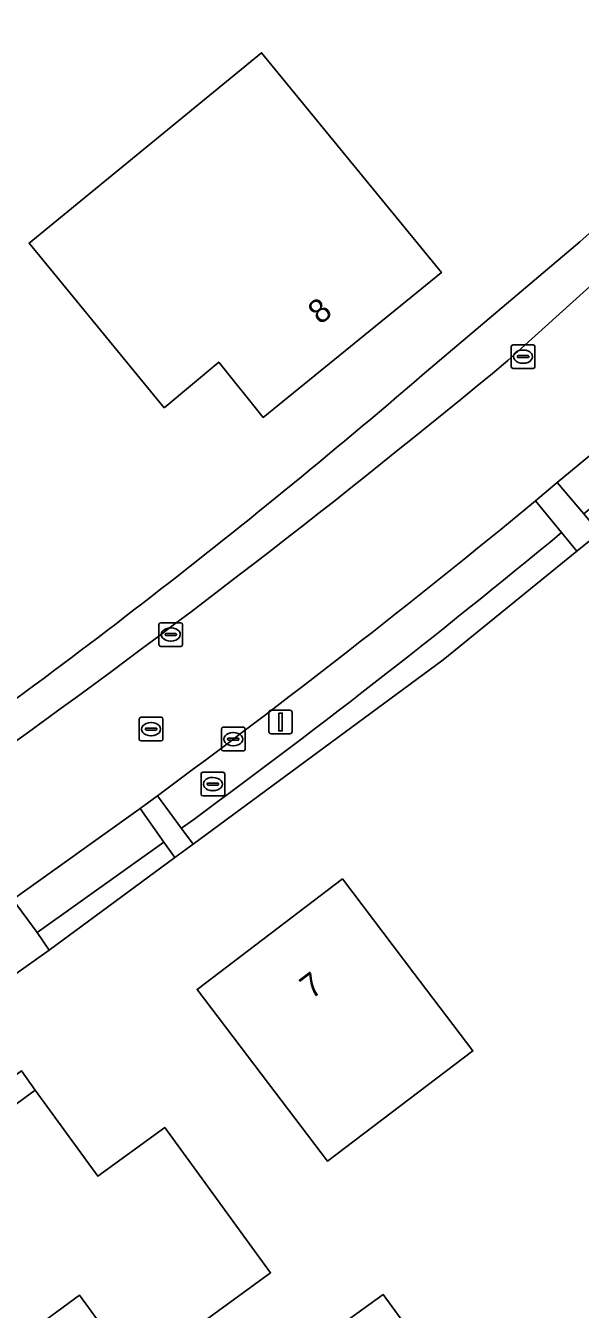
# Model space of a CAD drawing. Extents: x 162661 to 163484, y 380247 to 381230.
# Drawn here: x 163230.7 to 163254.2, y 380959.9 to 381014.2 of the extents above; entities that cross this region are included whole.
import ezdxf

# ---------------------------------------------------------------- set-up
doc = ezdxf.new("R2010")
doc.units = 0
for name, color, linetype in [('IMGEO_Brandkraan', 7, 'Continuous'), ('IMGEO_Erf', 7, 'Continuous'), ('IMGEO_Groenvoorziening', 7, 'Continuous'), ('IMGEO_Kolk', 7, 'Continuous'), ('IMGEO_Lichtmast', 7, 'Continuous'), ('IMGEO_Pand', 7, 'Continuous'), ('IMGEO_Pand_nummerreeks', 7, 'Continuous'), ('IMGEO_Pand_overbouw', 7, 'Continuous'), ('IMGEO_Parkeervlak_halfverhard', 7, 'Continuous'), ('IMGEO_Rijbaan_lokaal_gesloten', 7, 'Continuous'), ('IMGEO_Rioolput', 7, 'Continuous'), ('IMGEO_Voetpad_open', 7, 'Continuous')]:
    doc.layers.add(name, color=color, linetype=linetype)

msp = doc.modelspace()

# ---------------------------------------------------------------- linework, layer by layer
at = {"layer": 'IMGEO_Brandkraan'}
for p, q in [((163238.222, 380982.585), (163239.074, 380982.585)), ((163238.147, 380981.659), (163238.147, 380982.511)), ((163238.406, 380982.079), (163238.406, 380982.091)), ((163238.844, 380982.042), (163238.446, 380982.042)), ((163238.449, 380982.128), (163238.847, 380982.128)), ((163238.635, 380982.365), (163238.66, 380982.365)), ((163238.89, 380982.091), (163238.89, 380982.079)), ((163239.148, 380982.511), (163239.148, 380981.659)), ((163239.074, 380981.585), (163238.222, 380981.585)), ((163238.658, 380981.805), (163238.633, 380981.805))]:
    msp.add_line(p, q, dxfattribs=at)
for points in [[(163238.222, 380982.585), (163239.074, 380982.585)], [(163238.147, 380981.659), (163238.147, 380982.511)], [(163239.148, 380982.511), (163239.148, 380981.659)], [(163239.074, 380981.585), (163238.222, 380981.585)]]:
    msp.add_lwpolyline(points, dxfattribs=at)
for centre, radius, start, end in [((163238.224, 380982.509), 0.0765, 91.552, 178.448), ((163238.224, 380982.509), 0.0765, 91.552, 178.448), ((163239.072, 380982.509), 0.0765, 1.552, 88.448), ((163239.072, 380982.509), 0.0765, 1.552, 88.448), ((163238.446, 380982.088), 0.0403, 85.8775, 175.7526), ((163238.443, 380982.078), 0.0366, 178.938, 274.7102), ((163238.847, 380982.085), 0.043, 264.8664, 352.4533), ((163238.851, 380982.09), 0.0386, 1.7309, 96.639), ((163238.224, 380981.661), 0.0765, 181.552, 268.448), ((163238.224, 380981.661), 0.0765, 181.552, 268.448), ((163239.072, 380981.661), 0.0765, 271.552, 358.448), ((163239.072, 380981.661), 0.0765, 271.552, 358.448)]:
    msp.add_arc(centre, radius, start, end, dxfattribs=at)
for centre, major_axis, ratio, start_param, end_param in [((163238.634, 380982.085), (-0.387, 0.002), 0.722429, 4.712389, 7.853982), ((163238.659, 380982.085), (-0.39, 0.002), 0.717154, 1.570796, 4.712389)]:
    msp.add_ellipse(centre, major_axis=major_axis, ratio=ratio, start_param=start_param, end_param=end_param, dxfattribs=at)
at = {"layer": 'IMGEO_Erf'}
for points in [[(163248.231, 381000), (163254.178, 381005.02), (163259.983, 381010.203), (163266.746, 381016.75)], [(163258.666, 380995.7), (163257.344, 380994.624), (163254.999, 380992.715), (163254.038, 380991.932), (163248.395, 380987.338), (163237.811, 380979.548), (163237.042, 380978.982), (163231.716, 380975.062), (163228.687, 380972.923), (163217.335, 380964.914), (163215.257, 380963.648)]]:
    msp.add_lwpolyline(points, dxfattribs=at)
for points in [[(163236.593, 380998.002), (163230.875, 381004.965), (163240.711, 381013.015), (163248.313, 381003.716), (163240.777, 380997.592), (163238.893, 380999.927)], [(163237.98, 380973.403), (163244.125, 380978.07), (163247.149, 380974.088), (163249.648, 380970.798), (163243.503, 380966.131), (163241.004, 380969.421)], [(163226.706, 380961.456), (163225.486, 380960.567), (163223.337, 380963.514), (163224.177, 380964.127), (163223.596, 380964.942), (163227.345, 380967.613), (163227.926, 380966.798), (163231.134, 380969.14), (163233.784, 380965.501), (163236.613, 380967.562), (163241.088, 380961.418), (163235.357, 380957.243), (163233.007, 380960.468), (163229.362, 380957.812)], [(163244.132, 380959.252), (163245.846, 380960.501), (163248.285, 380957.153), (163246.571, 380955.904)]]:
    msp.add_lwpolyline(points, close=True, dxfattribs=at)
msp.add_arc((163058.673, 381218.917), 289.58, 304.85117, 310.88892, dxfattribs=at)
at = {"layer": 'IMGEO_Groenvoorziening'}
for points in [[(163283.96, 381030.703), (163282.912, 381031.92), (163281.455, 381030.578), (163266.746, 381016.75), (163259.983, 381010.203), (163254.178, 381005.02), (163248.231, 381000)], [(163251.131, 380999.999), (163256.625, 381004.958), (163274.447, 381021.832), (163283.96, 381030.703)], [(163248.395, 380987.338), (163254.038, 380991.932), (163253.401, 380992.726)], [(163237.322, 380980.212), (163237.811, 380979.548), (163248.395, 380987.338)]]:
    msp.add_lwpolyline(points, dxfattribs=at)
msp.add_lwpolyline([(163237.042, 380978.982), (163236.566, 380979.628), (163231.219, 380975.805), (163231.716, 380975.062)], close=True, dxfattribs=at)
for centre, radius, start, end in [((163058.673, 381218.917), 289.58, 304.85117, 310.88892), ((163002.35, 381300.051), 389.773, 305.63961, 309.66302), ((163038.879, 381251.775), 336.342, 306.1573, 309.62868)]:
    msp.add_arc(centre, radius, start, end, dxfattribs=at)
at = {"layer": 'IMGEO_Kolk'}
for p, q in [((163251.27, 380999.734), (163251.27, 381000.586)), ((163251.345, 381000.66), (163252.197, 381000.66)), ((163252.271, 381000.586), (163252.271, 380999.734)), ((163251.529, 381000.154), (163251.529, 381000.166)), ((163251.967, 381000.117), (163251.569, 381000.117)), ((163251.572, 381000.203), (163251.97, 381000.203)), ((163251.758, 381000.44), (163251.783, 381000.44)), ((163252.013, 381000.166), (163252.013, 381000.154)), ((163252.197, 380999.66), (163251.345, 380999.66)), ((163251.781, 380999.88), (163251.756, 380999.88)), ((163236.368, 380987.982), (163236.368, 380988.834)), ((163236.443, 380988.908), (163237.295, 380988.908)), ((163236.856, 380988.688), (163236.881, 380988.688)), ((163237.369, 380988.834), (163237.369, 380987.982)), ((163236.627, 380988.402), (163236.627, 380988.414)), ((163237.065, 380988.365), (163236.667, 380988.365)), ((163236.67, 380988.451), (163237.068, 380988.451)), ((163236.879, 380988.128), (163236.854, 380988.128)), ((163237.111, 380988.414), (163237.111, 380988.402)), ((163237.295, 380987.908), (163236.443, 380987.908)), ((163239.01, 380983.558), (163239.01, 380984.41)), ((163239.085, 380984.484), (163239.937, 380984.484)), ((163239.498, 380984.264), (163239.523, 380984.264)), ((163240.011, 380984.41), (163240.011, 380983.558)), ((163239.269, 380983.978), (163239.269, 380983.99)), ((163239.707, 380983.941), (163239.309, 380983.941)), ((163239.312, 380984.027), (163239.71, 380984.027)), ((163239.521, 380983.704), (163239.496, 380983.704)), ((163239.753, 380983.99), (163239.753, 380983.978)), ((163239.937, 380983.484), (163239.085, 380983.484))]:
    msp.add_line(p, q, dxfattribs=at)
for points in [[(163251.27, 380999.734), (163251.27, 381000.586)], [(163251.345, 381000.66), (163252.197, 381000.66)], [(163252.271, 381000.586), (163252.271, 380999.734)], [(163252.197, 380999.66), (163251.345, 380999.66)], [(163236.368, 380987.982), (163236.368, 380988.834)], [(163236.443, 380988.908), (163237.295, 380988.908)], [(163237.369, 380988.834), (163237.369, 380987.982)], [(163237.295, 380987.908), (163236.443, 380987.908)], [(163239.01, 380983.558), (163239.01, 380984.41)], [(163239.085, 380984.484), (163239.937, 380984.484)], [(163240.011, 380984.41), (163240.011, 380983.558)], [(163239.937, 380983.484), (163239.085, 380983.484)]]:
    msp.add_lwpolyline(points, dxfattribs=at)
for centre, radius, start, end in [((163251.347, 381000.584), 0.0765, 91.552, 178.448), ((163251.347, 381000.584), 0.0765, 91.552, 178.448), ((163252.195, 381000.584), 0.0765, 1.552, 88.448), ((163252.195, 381000.584), 0.0765, 1.552, 88.448), ((163251.569, 381000.163), 0.0403, 85.8775, 175.7526), ((163251.566, 381000.153), 0.0366, 178.938, 274.7102), ((163251.97, 381000.16), 0.043, 264.8664, 352.4533), ((163251.974, 381000.165), 0.0386, 1.7309, 96.639), ((163251.347, 380999.736), 0.0765, 181.552, 268.448), ((163251.347, 380999.736), 0.0765, 181.552, 268.448), ((163252.195, 380999.736), 0.0765, 271.552, 358.448), ((163252.195, 380999.736), 0.0765, 271.552, 358.448), ((163236.445, 380988.832), 0.0765, 91.552, 178.448), ((163236.445, 380988.832), 0.0765, 91.552, 178.448), ((163237.293, 380988.832), 0.0765, 1.552, 88.448), ((163237.293, 380988.832), 0.0765, 1.552, 88.448), ((163236.667, 380988.411), 0.0403, 85.8775, 175.7526), ((163236.664, 380988.401), 0.0366, 178.938, 274.7102), ((163237.068, 380988.408), 0.043, 264.8664, 352.4533), ((163237.072, 380988.413), 0.0386, 1.7309, 96.639), ((163236.445, 380987.984), 0.0765, 181.552, 268.448), ((163236.445, 380987.984), 0.0765, 181.552, 268.448), ((163237.293, 380987.984), 0.0765, 271.552, 358.448), ((163237.293, 380987.984), 0.0765, 271.552, 358.448), ((163239.087, 380984.408), 0.0765, 91.552, 178.448), ((163239.087, 380984.408), 0.0765, 91.552, 178.448), ((163239.935, 380984.408), 0.0765, 1.552, 88.448), ((163239.935, 380984.408), 0.0765, 1.552, 88.448), ((163239.309, 380983.987), 0.0403, 85.8775, 175.7526), ((163239.306, 380983.977), 0.0366, 178.938, 274.7102), ((163239.71, 380983.984), 0.043, 264.8664, 352.4533), ((163239.714, 380983.989), 0.0386, 1.7309, 96.639), ((163239.087, 380983.56), 0.0765, 181.552, 268.448), ((163239.087, 380983.56), 0.0765, 181.552, 268.448), ((163239.935, 380983.56), 0.0765, 271.552, 358.448), ((163239.935, 380983.56), 0.0765, 271.552, 358.448)]:
    msp.add_arc(centre, radius, start, end, dxfattribs=at)
for centre, major_axis, ratio, start_param, end_param in [((163251.757, 381000.16), (-0.387, 0.002), 0.722429, 4.712389, 7.853982), ((163251.782, 381000.16), (-0.39, 0.002), 0.717154, 1.570796, 4.712389), ((163236.855, 380988.408), (-0.387, 0.002), 0.722429, 4.712389, 7.853982), ((163236.88, 380988.408), (-0.39, 0.002), 0.717154, 1.570796, 4.712389), ((163239.497, 380983.984), (-0.387, 0.002), 0.722429, 4.712389, 7.853982), ((163239.522, 380983.984), (-0.39, 0.002), 0.717154, 1.570796, 4.712389)]:
    msp.add_ellipse(centre, major_axis=major_axis, ratio=ratio, start_param=start_param, end_param=end_param, dxfattribs=at)
at = {"layer": 'IMGEO_Lichtmast'}
for p, q in [((163241.011, 380984.309), (163241.011, 380985.109)), ((163241.011, 380985.109), (163241.011, 380984.309)), ((163241.111, 380985.209), (163241.901, 380985.209)), ((163241.901, 380985.209), (163241.111, 380985.209)), ((163242.001, 380985.109), (163242.001, 380984.309)), ((163242.001, 380984.309), (163242.001, 380985.109)), ((163241.901, 380984.209), (163241.111, 380984.209)), ((163241.111, 380984.209), (163241.901, 380984.209))]:
    msp.add_line(p, q, dxfattribs=at)
msp.add_lwpolyline([(163241.431, 380985.084), (163241.581, 380985.084), (163241.581, 380984.334), (163241.431, 380984.334), (163241.431, 380985.084)], dxfattribs=at)
for centre, start, end in [((163241.111, 380985.109), 90, 180), ((163241.111, 380985.109), 90, 180), ((163241.901, 380985.109), 0, 90), ((163241.901, 380985.109), 360, 90), ((163241.111, 380984.309), 180, 270), ((163241.111, 380984.309), 180, 270), ((163241.901, 380984.309), 270, 0), ((163241.901, 380984.309), 270, 0)]:
    msp.add_arc(centre, 0.1, start, end, dxfattribs=at)
at = {"layer": 'IMGEO_Pand'}
for points in [[(163236.593, 380998.002), (163238.893, 380999.927), (163240.777, 380997.592), (163248.313, 381003.716), (163240.711, 381013.015), (163230.875, 381004.965)], [(163247.149, 380974.088), (163244.125, 380978.07), (163237.98, 380973.403), (163241.004, 380969.421), (163243.503, 380966.131), (163249.648, 380970.798)], [(163223.596, 380964.942), (163224.177, 380964.127), (163223.337, 380963.514), (163225.486, 380960.567), (163226.706, 380961.456), (163229.362, 380957.812), (163233.007, 380960.468), (163235.357, 380957.243), (163241.088, 380961.418), (163236.613, 380967.562), (163233.784, 380965.501), (163231.134, 380969.14), (163227.926, 380966.798), (163227.345, 380967.613)], [(163244.132, 380959.252), (163246.571, 380955.904), (163248.285, 380957.153), (163245.846, 380960.501)]]:
    msp.add_lwpolyline(points, close=True, dxfattribs=at)
at = {"layer": 'IMGEO_Pand_overbouw'}
msp.add_lwpolyline([(163231.134, 380969.14), (163230.554, 380969.955), (163227.345, 380967.613), (163227.926, 380966.798)], close=True, dxfattribs=at)
at = {"layer": 'IMGEO_Parkeervlak_halfverhard'}
for points in [[(163256.672, 380995.43), (163255.56, 380996.763), (163253.218, 380994.843), (163254.347, 380993.516)], [(163236.566, 380979.628), (163235.565, 380981.053), (163230.185, 380977.209), (163231.219, 380975.805)]]:
    msp.add_lwpolyline(points, close=True, dxfattribs=at)
for points in [[(163253.401, 380992.726), (163252.298, 380994.062)], [(163236.302, 380981.59), (163237.322, 380980.212)]]:
    msp.add_lwpolyline(points, dxfattribs=at)
for centre, radius, start, end in [((163009.458, 381289.023), 382.065, 306.42229, 309.46444), ((163038.879, 381251.775), 336.342, 306.1573, 309.62868)]:
    msp.add_arc(centre, radius, start, end, dxfattribs=at)
at = {"layer": 'IMGEO_Rijbaan_lokaal_gesloten'}
for points in [[(163283.728, 381023.037), (163299.113, 381037.367), (163301.545, 381039.608), (163301.923, 381039.953), (163304.26, 381042.085), (163300.394, 381046.146), (163298.188, 381043.972), (163298.154, 381043.939), (163296.587, 381042.478), (163292.678, 381038.833), (163291.303, 381037.551), (163287.414, 381033.924), (163283.96, 381030.703), (163274.447, 381021.832), (163256.625, 381004.958), (163251.131, 380999.999)], [(163252.298, 380994.062), (163253.218, 380994.843), (163255.56, 380996.763), (163257.226, 380998.162), (163257.757, 380998.595), (163258.012, 380998.803)], [(163227.177, 380975.076), (163230.185, 380977.209), (163235.565, 380981.053), (163236.302, 380981.59)]]:
    msp.add_lwpolyline(points, dxfattribs=at)
for centre, radius, start, end in [((163002.35, 381300.051), 389.773, 305.63961, 309.66302), ((163009.458, 381289.023), 382.065, 306.42229, 309.46444)]:
    msp.add_arc(centre, radius, start, end, dxfattribs=at)
at = {"layer": 'IMGEO_Rioolput'}
for p, q in [((163235.535, 380983.982), (163235.535, 380984.834)), ((163235.61, 380984.908), (163236.462, 380984.908)), ((163236.536, 380984.834), (163236.536, 380983.982)), ((163235.794, 380984.402), (163235.794, 380984.414)), ((163236.232, 380984.365), (163235.834, 380984.365)), ((163235.837, 380984.451), (163236.235, 380984.451)), ((163236.023, 380984.688), (163236.048, 380984.688)), ((163236.278, 380984.414), (163236.278, 380984.402)), ((163236.462, 380983.908), (163235.61, 380983.908)), ((163236.046, 380984.128), (163236.021, 380984.128))]:
    msp.add_line(p, q, dxfattribs=at)
for points in [[(163235.535, 380983.982), (163235.535, 380984.834)], [(163235.61, 380984.908), (163236.462, 380984.908)], [(163236.536, 380984.834), (163236.536, 380983.982)], [(163236.462, 380983.908), (163235.61, 380983.908)]]:
    msp.add_lwpolyline(points, dxfattribs=at)
for centre, radius, start, end in [((163235.612, 380984.832), 0.0765, 91.552, 178.448), ((163235.612, 380984.832), 0.0765, 91.552, 178.448), ((163236.46, 380984.832), 0.0765, 1.552, 88.448), ((163236.46, 380984.832), 0.0765, 1.552, 88.448), ((163235.834, 380984.411), 0.0403, 85.8775, 175.7526), ((163235.831, 380984.401), 0.0366, 178.938, 274.7102), ((163236.235, 380984.408), 0.043, 264.8664, 352.4533), ((163236.239, 380984.413), 0.0386, 1.7309, 96.639), ((163235.612, 380983.984), 0.0765, 181.552, 268.448), ((163235.612, 380983.984), 0.0765, 181.552, 268.448), ((163236.46, 380983.984), 0.0765, 271.552, 358.448), ((163236.46, 380983.984), 0.0765, 271.552, 358.448)]:
    msp.add_arc(centre, radius, start, end, dxfattribs=at)
for centre, major_axis, ratio, start_param, end_param in [((163236.022, 380984.408), (-0.387, 0.002), 0.722429, 4.712389, 7.853982), ((163236.047, 380984.408), (-0.39, 0.002), 0.717154, 1.570796, 4.712389)]:
    msp.add_ellipse(centre, major_axis=major_axis, ratio=ratio, start_param=start_param, end_param=end_param, dxfattribs=at)
at = {"layer": 'IMGEO_Voetpad_open'}
for points in [[(163253.218, 380994.843), (163252.298, 380994.062), (163253.401, 380992.726), (163254.038, 380991.932), (163254.999, 380992.715), (163254.347, 380993.516)], [(163236.302, 380981.59), (163235.565, 380981.053), (163236.566, 380979.628), (163237.042, 380978.982), (163237.811, 380979.548), (163237.322, 380980.212)], [(163231.219, 380975.805), (163230.185, 380977.209), (163227.177, 380975.076), (163228.141, 380973.618), (163228.687, 380972.923), (163231.716, 380975.062)]]:
    msp.add_lwpolyline(points, close=True, dxfattribs=at)

# ---------------------------------------------------------------- texts
at = {"layer": 'IMGEO_Pand_nummerreeks'}
for s, rotation, p in [('8', 39.0986, (163243.188, 381001.484)), ('7', 37.2159, (163242.817, 380972.958))]:
    msp.add_text(s, height=1, rotation=rotation, dxfattribs=at).set_placement(p)

doc.saveas('drawing.dxf')
